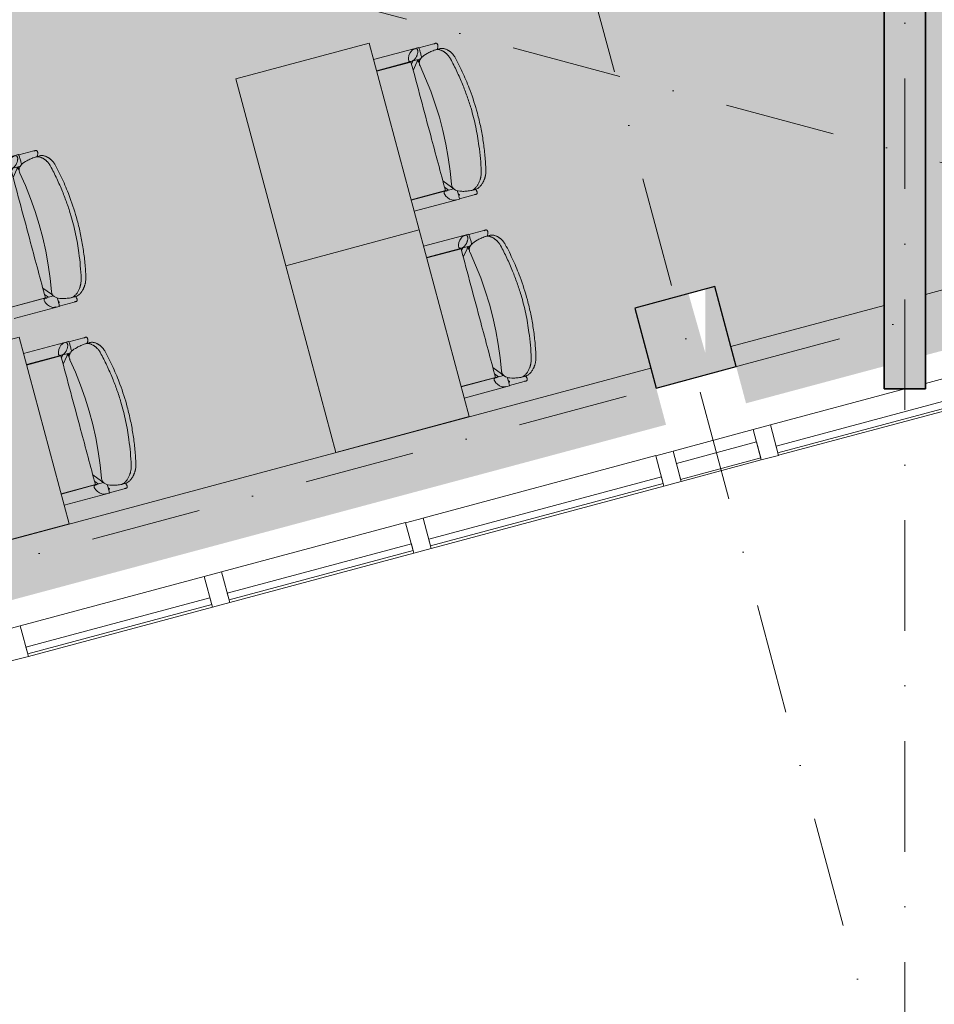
# Model space of a CAD drawing. Header units: millimetres. Extents: x -2530 to 151695, y -8763 to 71774.
# Tile 258 of 295: x 132795 to 136107, y 15016 to 18582. Entities that reach past the tile are written whole.
import ezdxf

# ---------------------------------------------------------------- set-up
doc = ezdxf.new("R2010")
doc.units = ezdxf.units.MM
doc.linetypes.add('RR_Level', pattern=[800, 400, -200, 0, -200])
for name, color, linetype, lineweight in [('A-AREA-____-PATT', 32, 'Continuous', 9), ('A-GLAZ-CURT-MCUT', 52, 'Continuous', 13), ('A-GLAZ-CURT-OTLN', 52, 'Continuous', 13), ('A-GLAZ-CWMG-MCUT', 51, 'Continuous', 13), ('A-GLAZ-CWMG-OTLN', 51, 'Continuous', 13), ('A-WALL-____-MCUT', 113, 'Continuous', 35), ('A-WALL-____-OTLN', 113, 'Continuous', 18), ('A-WALL-____-PATT', 111, 'Continuous', 35), ('I-FURN-____-OTLN', 30, 'Continuous', 13), ('S-COLS-____-MCUT', 52, 'Continuous', 25), ('S-COLS-____-OTLN', 52, 'Continuous', 18), ('S-GRID-____-OTLN', 1, 'Continuous', 9)]:
    doc.layers.add(name, color=color, linetype=linetype, lineweight=lineweight)

# ---------------------------------------------------------------- blocks, each defined once
blk = doc.blocks.new('System Panel - HR__-692533-plot_V2 Copy 1')
at = {"layer": 'A-GLAZ-CURT-MCUT', "color": 250, "lineweight": 9}
for p, q in [((436.25, 47.5), (-436.25, 47.5)), ((-436.25, 47.5), (-436.25, 22.5)), ((436.25, 22.5), (436.25, 47.5)), ((-436.25, 22.5), (436.25, 22.5))]:
    blk.add_line(p, q, dxfattribs=at)
blk = doc.blocks.new('System Panel - HR__-692532-plot_V2 Copy 1')
at = {"layer": 'A-GLAZ-CURT-MCUT', "color": 250, "lineweight": 9}
for p, q in [((345, 47.5), (-345, 47.5)), ((-345, 47.5), (-345, 22.5)), ((345, 22.5), (345, 47.5)), ((-345, 22.5), (345, 22.5))]:
    blk.add_line(p, q, dxfattribs=at)
blk = doc.blocks.new('Rectangular Mullion - 65 x 114mm-683243-plot_V2 Copy 1')
at = {"layer": 'A-GLAZ-CWMG-OTLN', "color": 250, "lineweight": 9}
for p, q in [((136074.6, 17264.8), (136356.2, 17340.3)), ((135513.4, 17114.5), (136000, 17244.9)), ((135543, 17004.4), (136385.7, 17230.2))]:
    blk.add_line(p, q, dxfattribs=at)
blk = doc.blocks.new('Rectangular Mullion - 65 x 114mm-V180-plot_V2 Copy 1')
at = {"layer": 'A-GLAZ-CWMG-OTLN', "color": 250, "lineweight": 9}
for p, q in [((140041.2, 18327.7), (140707.7, 18506.3)), ((140070.7, 18217.6), (140737.2, 18396.2))]:
    blk.add_line(p, q, dxfattribs=at)
blk = doc.blocks.new('Rectangular Mullion - 65 x 114mm-683247-plot_V2 Copy 1')
at = {"layer": 'A-GLAZ-CWMG-MCUT', "color": 250, "lineweight": 9}
for p, q in [((-32.5, 57), (32.5, 57)), ((-32.5, -57), (-32.5, 57)), ((32.5, 57), (32.5, -57)), ((32.5, -57), (-32.5, -57))]:
    blk.add_line(p, q, dxfattribs=at)
blk = doc.blocks.new('System Panel - 027_Solid-683259-plot_V2 Copy 1')
at = {"layer": 'A-GLAZ-CURT-MCUT', "color": 250, "lineweight": 9}
for p, q in [((150, 49.5), (-150, 49.5)), ((-150, 49.5), (-150, -10.5)), ((150, -10.5), (150, 49.5)), ((-150, -10.5), (150, -10.5))]:
    blk.add_line(p, q, dxfattribs=at)
blk = doc.blocks.new('Rectangular Mullion - 65 x 114mm-683244-plot_V2 Copy 1')
at = {"layer": 'A-GLAZ-CWMG-OTLN', "color": 250, "lineweight": 9}
for p, q in [((138783.1, 17990.6), (139072.9, 18068.2)), ((138812.6, 17880.5), (139102.4, 17958.1))]:
    blk.add_line(p, q, dxfattribs=at)
blk = doc.blocks.new('Rectangular Mullion - 65 x 114mm-V181-plot_V2 Copy 1')
at = {"layer": 'A-GLAZ-CWMG-OTLN', "color": 250, "lineweight": 9}
for p, q in [((128269, 15173.3), (129111.8, 15399.2)), ((128298.5, 15063.2), (129141.3, 15289))]:
    blk.add_line(p, q, dxfattribs=at)
blk = doc.blocks.new('027_Gilde - ATC_FacadeModel_rvt-1-plot_V2 Copy 1')
at = {"layer": 'A-WALL-____-OTLN', "color": 90}
for p, q in [((136075, 17586.9), (143210.2, 19498.8)), ((135370.2, 17398.1), (135925, 17546.7)), ((128125.7, 15456.9), (135080.4, 17320.4))]:
    blk.add_line(p, q, dxfattribs=at)
at = {"layer": 'A-GLAZ-CURT-OTLN', "color": 90, "lineweight": 18, "rotation": 195.0000000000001}
for name, p in [('System Panel - HR__-692533-plot_V2 Copy 1', (135949.6, 17172.3)), ('System Panel - 027_Solid-683259-plot_V2 Copy 1', (135320.5, 17003.8)), ('System Panel - HR__-692533-plot_V2 Copy 1', (134691.5, 16835.2)), ('System Panel - HR__-692532-plot_V2 Copy 1', (133874.1, 16616.2)), ('System Panel - HR__-692532-plot_V2 Copy 1', (133144.8, 16420.8))]:
    blk.add_blockref(name, p, dxfattribs=at)
at = {"layer": 'A-GLAZ-CWMG-OTLN', "color": 90, "lineweight": 18}
for name, p in [('Rectangular Mullion - 65 x 114mm-683243-plot_V2 Copy 1', (0, 0)), ('Rectangular Mullion - 65 x 114mm-683244-plot_V2 Copy 1', (-3622.2, -970.6)), ('Rectangular Mullion - 65 x 114mm-V181-plot_V2 Copy 1', (5986.3, 1604)), ('Rectangular Mullion - 65 x 114mm-V180-plot_V2 Copy 1', (-6515.2, -1745.7)), ('Rectangular Mullion - 65 x 114mm-V180-plot_V2 Copy 1', (-7244.4, -1941.1))]:
    blk.add_blockref(name, p, dxfattribs=at)
at = {"layer": 'A-GLAZ-CWMG-OTLN', "color": 90, "lineweight": 18, "extrusion": (0, 0, -1), "rotation": 344.9999999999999}
for p in [(-135496.8, 17051), (-135144.2, 16956.5), (-134238.7, 16713.9), (-133509.4, 16518.5), (-132780.1, 16323.1)]:
    blk.add_blockref('Rectangular Mullion - 65 x 114mm-683247-plot_V2 Copy 1', p, dxfattribs=at)
blk = doc.blocks.new('NLRS_28_SC_LIB_kolom recht_generiek_ISR - kolom beton_ONTWERP-6193514-plot_V2 Copy 1')
at = {"layer": 'S-COLS-____-OTLN', "lineweight": 13}
blk.add_hatch(color=256, dxfattribs=at).paths.add_polyline_path([(150, 150), (-150, 150), (-150, -150), (-115, -150), (-54.8, 75), (-51.4, -150), (150, -150), (150, 120.7)])
at = {"layer": 'S-COLS-____-MCUT'}
for p, q in [((150, 150), (-150, 150)), ((-150, 150), (-150, -150)), ((150, -150), (150, 150)), ((-150, -150), (150, -150))]:
    blk.add_line(p, q, dxfattribs=at)
blk = doc.blocks.new('NLRS_82_FU_UN_schooltafel_GEN - 700 x 500 x 700 _lxbxh_-6146058-plot_V2 Copy 1')
at = {"layer": 'I-FURN-____-OTLN', "color": 9}
for p, q in [((144.7, 500), (-555.3, 500)), ((-555.3, 500), (-555.3, 0)), ((144.7, 0), (144.7, 500)), ((-555.3, 0), (144.7, 0))]:
    blk.add_line(p, q, dxfattribs=at)
blk = doc.blocks.new('NLRS_82_FU_UN_schoolbank_GEN - schoolbank-V106-plot_V2 Copy 1')
at = {"layer": 'I-FURN-____-OTLN', "lineweight": 9}
for p, q in [((-280.2, -300), (-280.2, -469.3)), ((-238.1, -458.9), (-238.1, -300)), ((-237.1, -300.1), (-237.1, -428.6)), ((245, -428.6), (245, -300.1)), ((246.9, -300), (246.9, -464.5)), ((288.9, -469.3), (288.9, -300)), ((-238.1, -440), (-224.4, -428.6)), ((246.8, -436.3), (237.6, -428.6)), ((-278.8, -469.7), (-278.8, -525.4)), ((-265.1, -473.4), (-260, -470.4)), ((287.5, -469.7), (287.5, -525.4)), ((-278.8, -525.4), (-278.8, -531.8)), ((-261, -519.5), (-261, -535.3)), ((264.9, -543.2), (264.9, -527.2)), ((287.5, -525.4), (287.5, -531.8)), ((3.9, -612.8), (3.6, -612.8))]:
    blk.add_line(p, q, dxfattribs=at)
at = {"layer": 'I-FURN-____-OTLN', "lineweight": 9, "flags": 128}
for points in [[(-239.7, -424.2), (-240.8, -423.2), (-242.1, -422.5), (-243.7, -422.1), (-245.7, -421.9), (-250.4, -422.6), (-256.3, -424.9), (-263.3, -429), (-270.2, -435), (-275.7, -441.9), (-277.4, -445.1), (-278.4, -447.9), (-278.8, -450.1), (-278.8, -450.9)], [(-238.4, -428.2), (-238.5, -427.5), (-238.6, -426.5), (-239.1, -425.2), (-239.7, -424.2)], [(248.4, -424.2), (247.7, -425.5), (247.3, -426.9), (247.2, -428.2)], [(287.5, -450.9), (287.5, -450.5), (287.3, -448.5), (285.6, -444.1), (282.2, -438.7), (276.7, -432.8), (269.4, -427.3), (261.5, -423.3), (258.1, -422.4), (255.1, -422), (252.8, -422), (251.4, -422.3), (250.4, -422.7), (249.3, -423.4), (248.4, -424.2)], [(-278.8, -456.6), (-278.8, -451.9), (-278.8, -457.3)], [(-238.4, -434.2), (-238.4, -429.3), (-238.4, -434.7)], [(-235.9, -456.4), (-230.5, -453.3), (-200.3, -428.6)], [(223.4, -456.6), (174.1, -464.4), (124.7, -470.3), (75, -474.1), (25.2, -476), (-24.6, -475.8), (-74.4, -473.7), (-124, -469.6), (-173.5, -463.5), (-220.2, -455.9)], [(244.6, -452.7), (239.2, -449.5), (213.7, -428.6)], [(247.2, -434.2), (247.2, -429.3), (247.2, -432.5)], [(287.5, -456.6), (287.5, -451.9), (287.5, -457.3)], [(-248.7, -470.3), (-252, -470.3), (-255.5, -470.4), (-259.2, -470.4), (-262.8, -470.4), (-266.4, -470.3), (-269.7, -470.3), (-272.7, -470.2), (-275.3, -470), (-277.4, -469.9), (-278.9, -469.7), (-279.9, -469.5), (-280.2, -469.3)], [(-265.2, -473.4), (-265.7, -473.2), (-266.3, -472.5), (-267.1, -471.4)], [(288.9, -469.3), (288.6, -469.5), (287.7, -469.7), (286.1, -469.9), (284, -470), (281.4, -470.2), (278.4, -470.3), (275.1, -470.3), (271.6, -470.4), (267.9, -470.4), (264.3, -470.4), (260.7, -470.3), (257.4, -470.3), (254.4, -470.2), (251.8, -470)]]:
    blk.add_lwpolyline(points, dxfattribs=at)
at = {"layer": 'I-FURN-____-OTLN', "lineweight": 9}
for centre, major_axis, start_param, end_param in [((-420.9, -337.4), (-403.1, 174.4), 2.081352, 2.093928), ((429.7, -333.6), (403.1, 174.4), 4.163562, 4.201738), ((247.8, -434.6), (175.8, 76.1), 4.616947, 4.667738)]:
    blk.add_ellipse(centre, major_axis=major_axis, ratio=0.093713, start_param=start_param, end_param=end_param, dxfattribs=at)
for points, knots in [([(-220.8, -455.8), (-222.4, -455.5), (-231.6, -454.7), (-244.4, -460.5), (-253.8, -479.5), (-258.5, -499.2), (-260.2, -511), (-260.9, -517.3)], [-0.7777778, -0.7777778, -0.7777778, -0.7777778, -0.7222222, -0.4444444, -0.2222222, -0.1111111, 0, 0, 0, 0]), ([(-237.1, -428.6), (-202.9, -428.6), (-134.3, -428.6), (-19.2, -428.6), (107.8, -428.6), (199.4, -428.6), (245, -428.6)], [-1, -1, -1, -1, -0.785714, -0.571429, -0.285714, 0, 0, 0, 0]), ([(264.8, -525.6), (264.3, -519.3), (262.9, -507.6), (259.1, -487.4), (252, -468.5), (239.6, -456.5), (228.8, -455.6), (222.8, -456.7)], [-1, -1, -1, -1, -0.9, -0.8, -0.6, -0.4, -0.2, -0.2, -0.2, -0.2]), ([(-260.9, -517.3), (-261.2, -519.6), (-260.9, -524.3), (-258.6, -530.7), (-255.9, -535.9), (-253.3, -539.8), (-250.3, -543.7), (-246.8, -547.6), (-242.8, -551.4), (-238.5, -555.1), (-234.4, -558.1), (-231, -560.4), (-228.3, -562), (-225.5, -563.5), (-221.6, -565.5), (-214.5, -568.7), (-207.9, -570.8), (-203.3, -571.8)], [-1, -1, -1, -1, -0.875, -0.75, -0.6875, -0.625, -0.5625, -0.5, -0.4375, -0.375, -0.3125, -0.28125, -0.25, -0.21875, -0.1875, -0.125, 0, 0, 0, 0]), ([(-203.3, -589.4), (-207.9, -588.2), (-214.6, -586.2), (-221.7, -582.9), (-225.6, -580.8), (-228.4, -579.2), (-231.1, -577.5), (-233.7, -575.7), (-236.1, -573.9), (-238.5, -572.1), (-240.7, -570.2), (-243.6, -567.6), (-246.8, -564.3), (-250.3, -560.3), (-253.3, -556.3), (-255.9, -552.2), (-258.7, -546.8), (-260.9, -540.3), (-261.2, -535.4), (-260.9, -533.1)], [-1, -1, -1, -1, -0.875, -0.8125, -0.78125, -0.75, -0.71875, -0.6875, -0.65625, -0.625, -0.59375, -0.5625, -0.5, -0.4375, -0.375, -0.3125, -0.25, -0.125, 0, 0, 0, 0]), ([(218.9, -569.9), (223.1, -568.9), (229.1, -567), (235.4, -563.9), (238.8, -561.9), (241.2, -560.5), (243.6, -558.9), (245.8, -557.3), (247.9, -555.6), (249.8, -553.9), (251.7, -552.2), (254, -549.8), (256.7, -546.8), (259.3, -543.2), (262.2, -538.3), (264.6, -532.3), (265, -527.8), (264.8, -525.6)], [-1, -1, -1, -1, -0.857143, -0.785714, -0.75, -0.714286, -0.678571, -0.642857, -0.607143, -0.571429, -0.535714, -0.5, -0.428571, -0.357143, -0.285714, -0.142857, 0, 0, 0, 0]), ([(264.2, -532.1), (265.2, -532.8), (267.4, -534.1), (270.7, -535.8), (274.1, -537.1), (277.3, -537.9), (280.3, -538.2), (282.8, -537.9), (284.8, -537.2), (285.8, -536.3), (286.3, -535.8)], [-0.4353862, -0.4353862, -0.4353862, -0.4353862, -0.3888889, -0.3333333, -0.2777778, -0.2222222, -0.1666667, -0.1111111, -0.0555556, 0, 0, 0, 0]), ([(264.8, -541.6), (265, -543.8), (264.7, -547.3), (263.2, -552.2), (261.5, -556), (259.4, -559.8), (256.7, -563.5), (254.1, -566.6), (251.8, -569.1), (249.9, -570.8), (247.9, -572.6), (245.9, -574.3), (243.6, -576), (241.3, -577.6), (238.9, -579.2), (236.3, -580.7), (233.7, -582.1), (230, -583.8), (225.1, -585.7), (221, -586.9), (218.9, -587.4)], [-1, -1, -1, -1, -0.857143, -0.785714, -0.714286, -0.642857, -0.571429, -0.5, -0.464286, -0.428571, -0.392857, -0.357143, -0.321429, -0.285714, -0.25, -0.214286, -0.178571, -0.142857, -0.071429, 0, 0, 0, 0]), ([(-111.4, -587.9), (-99.9, -589.4), (-77, -591.9), (-42.4, -594.4), (-7.8, -595.6), (30.7, -595.4), (73, -593), (103.6, -589.8), (118.9, -587.9)], [-1, -1, -1, -1, -0.85, -0.7, -0.55, -0.4, -0.2, 0, 0, 0, 0]), ([(218.9, -587.4), (197.9, -592.4), (155.4, -600.9), (83.6, -610.3), (32.9, -612.8), (3.9, -612.8)], [-1, -1, -1, -1, -0.7, -0.4, 0, 0, 0, 0])]:
    blk.add_open_spline(points, degree=3, knots=knots, dxfattribs=at)
for points in [[(-238.4, -434.1), (-238.4, -433.3), (-238.7, -431.9), (-239.3, -430.7), (-239.7, -430.2)], [(247.2, -434.1), (247.2, -434.8), (247.3, -436.5), (248.2, -439.3), (249.7, -442.2), (251.7, -445.3), (254.2, -448.3), (257.1, -451.3), (260.3, -454.1), (263.7, -456.6), (267.2, -458.8), (270.7, -460.6), (274.1, -461.9), (277.3, -462.7), (280.3, -463), (282.8, -462.7), (284.8, -461.9), (285.8, -461.1), (286.3, -460.6)], [(-277.6, -526.7), (-278, -527.6), (-278.6, -529.5), (-278.9, -532), (-278.6, -534.1), (-277.9, -535.3), (-277.5, -535.8)], [(-277.5, -535.8), (-277.9, -535.3), (-278.6, -534.1), (-278.9, -532), (-278.7, -530.3), (-278.5, -529.4)], [(-260.9, -533.1), (-260.8, -532), (-260.7, -530.9), (-260.6, -529.8)], [(286.3, -535.8), (286.7, -535.3), (287.3, -534.1), (287.6, -532), (287.3, -529.5), (286.8, -527.6), (286.4, -526.7)], [(287.2, -529.4), (287.4, -530.3), (287.6, -532), (287.3, -534.1), (286.7, -535.3), (286.3, -535.8)], [(-277.5, -535.8), (-277.1, -536.3), (-276.1, -537.2), (-274, -537.9), (-271.5, -538.2), (-268.6, -537.9), (-265.4, -537.1), (-263.1, -536.2), (-262, -535.7)], [(-271.5, -538.1), (-272.4, -538.1), (-274, -537.9), (-276.1, -537.2), (-277.1, -536.3), (-277.5, -535.8)], [(118.9, -587.9), (135.8, -585.8), (169.3, -580.7), (202.4, -573.8), (218.9, -569.9)], [(264.3, -536), (264.5, -537.8), (264.7, -539.7), (264.8, -541.6)], [(286.3, -535.8), (285.8, -536.3), (284.8, -537.2), (282.8, -537.9), (281.1, -538.1), (280.2, -538.1)], [(-203.3, -571.8), (-188.2, -575.3), (-157.7, -581.3), (-126.9, -586), (-111.4, -587.9)], [(3.6, -612.8), (-13.8, -612.8), (-48.6, -611.8), (-100.7, -607.3), (-152.4, -600), (-186.4, -593.2), (-203.3, -589.4)]]:
    blk.add_open_spline(points, degree=3, dxfattribs=at)
blk = doc.blocks.new('NLRS_82_FU_UN_schoolbank_GEN - schoolbank-6146059-plot_V2 Copy 1')
at = {"layer": 'I-FURN-____-OTLN', "lineweight": 9}
for p, q in [((-280.2, -300), (-280.2, -469.3)), ((-238.1, -458.9), (-238.1, -300)), ((-237.1, -300.1), (-237.1, -428.6)), ((245, -428.6), (245, -300.1)), ((246.9, -300), (246.9, -464.5)), ((288.9, -469.3), (288.9, -300)), ((-238.1, -440), (-224.4, -428.6)), ((246.8, -436.3), (237.6, -428.6)), ((-278.8, -469.7), (-278.8, -525.4)), ((-265.1, -473.4), (-260, -470.4)), ((287.5, -469.7), (287.5, -525.4)), ((-278.8, -525.4), (-278.8, -531.8)), ((-261, -519.5), (-261, -535.3)), ((264.9, -543.2), (264.9, -527.2)), ((287.5, -525.4), (287.5, -531.8)), ((3.9, -612.8), (3.6, -612.8))]:
    blk.add_line(p, q, dxfattribs=at)
at = {"layer": 'I-FURN-____-OTLN', "lineweight": 9, "flags": 128}
for points in [[(-239.7, -424.2), (-240.8, -423.2), (-242.1, -422.5), (-243.7, -422.1), (-245.7, -421.9), (-250.4, -422.6), (-256.3, -424.9), (-263.3, -429), (-270.2, -435), (-275.7, -441.9), (-277.4, -445.1), (-278.4, -447.9), (-278.8, -450.1), (-278.8, -450.9)], [(-238.4, -428.2), (-238.5, -427.5), (-238.6, -426.5), (-239.1, -425.2), (-239.7, -424.2)], [(248.4, -424.2), (247.7, -425.5), (247.3, -426.9), (247.2, -428.2)], [(287.5, -450.9), (287.5, -450.5), (287.3, -448.5), (285.6, -444.1), (282.2, -438.7), (276.7, -432.8), (269.4, -427.3), (261.5, -423.3), (258.1, -422.4), (255.1, -422), (252.8, -422), (251.4, -422.3), (250.4, -422.7), (249.3, -423.4), (248.4, -424.2)], [(-278.8, -456.6), (-278.8, -451.9), (-278.8, -457.3)], [(-238.4, -434.2), (-238.4, -429.3), (-238.4, -434.7)], [(-235.9, -456.4), (-230.5, -453.3), (-200.3, -428.6)], [(223.4, -456.6), (174.1, -464.4), (124.7, -470.3), (75, -474.1), (25.2, -476), (-24.6, -475.8), (-74.4, -473.7), (-124, -469.6), (-173.5, -463.5), (-220.2, -455.9)], [(244.6, -452.7), (239.2, -449.5), (213.7, -428.6)], [(247.2, -434.2), (247.2, -429.3), (247.2, -434.6)], [(287.5, -456.6), (287.5, -451.9), (287.5, -457.3)], [(-248.7, -470.3), (-252, -470.3), (-255.5, -470.4), (-259.2, -470.4), (-262.8, -470.4), (-266.4, -470.3), (-269.7, -470.3), (-272.7, -470.2), (-275.3, -470), (-277.4, -469.9), (-278.9, -469.7), (-279.9, -469.5), (-280.2, -469.3)], [(-265.2, -473.4), (-265.7, -473.2), (-266.3, -472.5), (-267.1, -471.4)], [(288.9, -469.3), (288.6, -469.5), (287.7, -469.7), (286.1, -469.9), (284, -470), (281.4, -470.2), (278.4, -470.3), (275.1, -470.3), (271.6, -470.4), (267.9, -470.4), (264.3, -470.4), (260.7, -470.3), (257.4, -470.3), (254.4, -470.2), (251.8, -470)]]:
    blk.add_lwpolyline(points, dxfattribs=at)
at = {"layer": 'I-FURN-____-OTLN', "lineweight": 9}
for centre, major_axis, start_param, end_param in [((-420.9, -337.4), (-403.1, 174.4), 2.081352, 2.093928), ((429.7, -333.6), (403.1, 174.4), 4.163562, 4.201738), ((247.8, -434.6), (175.8, 76.1), 4.616947, 4.667738)]:
    blk.add_ellipse(centre, major_axis=major_axis, ratio=0.093713, start_param=start_param, end_param=end_param, dxfattribs=at)
for points, knots in [([(-220.8, -455.8), (-222.4, -455.5), (-231.6, -454.7), (-244.4, -460.5), (-253.8, -479.5), (-258.5, -499.2), (-260.2, -511), (-260.9, -517.3)], [-0.7777778, -0.7777778, -0.7777778, -0.7777778, -0.7222222, -0.4444444, -0.2222222, -0.1111111, 0, 0, 0, 0]), ([(-237.1, -428.6), (-202.9, -428.6), (-134.3, -428.6), (-19.2, -428.6), (107.8, -428.6), (199.4, -428.6), (245, -428.6)], [-1, -1, -1, -1, -0.785714, -0.571429, -0.285714, 0, 0, 0, 0]), ([(264.8, -525.6), (264.3, -519.3), (262.9, -507.6), (259.1, -487.4), (252, -468.5), (239.6, -456.5), (228.8, -455.6), (222.8, -456.7)], [-1, -1, -1, -1, -0.9, -0.8, -0.6, -0.4, -0.2, -0.2, -0.2, -0.2]), ([(-260.9, -517.3), (-261.2, -519.6), (-260.9, -524.3), (-258.6, -530.7), (-255.9, -535.9), (-253.3, -539.8), (-250.3, -543.7), (-246.8, -547.6), (-242.8, -551.4), (-238.5, -555.1), (-234.4, -558.1), (-231, -560.4), (-228.3, -562), (-225.5, -563.5), (-221.6, -565.5), (-214.5, -568.7), (-207.9, -570.8), (-203.3, -571.8)], [-1, -1, -1, -1, -0.875, -0.75, -0.6875, -0.625, -0.5625, -0.5, -0.4375, -0.375, -0.3125, -0.28125, -0.25, -0.21875, -0.1875, -0.125, 0, 0, 0, 0]), ([(-203.3, -589.4), (-207.9, -588.2), (-214.6, -586.2), (-221.7, -582.9), (-225.6, -580.8), (-228.4, -579.2), (-231.1, -577.5), (-233.7, -575.7), (-236.1, -573.9), (-238.5, -572.1), (-240.7, -570.2), (-243.6, -567.6), (-246.8, -564.3), (-250.3, -560.3), (-253.3, -556.3), (-255.9, -552.2), (-258.7, -546.8), (-260.9, -540.3), (-261.2, -535.4), (-260.9, -533.1)], [-1, -1, -1, -1, -0.875, -0.8125, -0.78125, -0.75, -0.71875, -0.6875, -0.65625, -0.625, -0.59375, -0.5625, -0.5, -0.4375, -0.375, -0.3125, -0.25, -0.125, 0, 0, 0, 0]), ([(218.9, -569.9), (223.1, -568.9), (229.1, -567), (235.4, -563.9), (238.8, -561.9), (241.2, -560.5), (243.6, -558.9), (245.8, -557.3), (247.9, -555.6), (249.8, -553.9), (251.7, -552.2), (254, -549.8), (256.7, -546.8), (259.3, -543.2), (262.2, -538.3), (264.6, -532.3), (265, -527.8), (264.8, -525.6)], [-1, -1, -1, -1, -0.857143, -0.785714, -0.75, -0.714286, -0.678571, -0.642857, -0.607143, -0.571429, -0.535714, -0.5, -0.428571, -0.357143, -0.285714, -0.142857, 0, 0, 0, 0]), ([(264.2, -532.1), (265.2, -532.8), (267.4, -534.1), (270.7, -535.8), (274.1, -537.1), (277.3, -537.9), (280.3, -538.2), (282.8, -537.9), (284.8, -537.2), (285.8, -536.3), (286.3, -535.8)], [-0.4353862, -0.4353862, -0.4353862, -0.4353862, -0.3888889, -0.3333333, -0.2777778, -0.2222222, -0.1666667, -0.1111111, -0.0555556, 0, 0, 0, 0]), ([(264.8, -541.6), (265, -543.8), (264.7, -547.3), (263.2, -552.2), (261.5, -556), (259.4, -559.8), (256.7, -563.5), (254.1, -566.6), (251.8, -569.1), (249.9, -570.8), (247.9, -572.6), (245.9, -574.3), (243.6, -576), (241.3, -577.6), (238.9, -579.2), (236.3, -580.7), (233.7, -582.1), (230, -583.8), (225.1, -585.7), (221, -586.9), (218.9, -587.4)], [-1, -1, -1, -1, -0.857143, -0.785714, -0.714286, -0.642857, -0.571429, -0.5, -0.464286, -0.428571, -0.392857, -0.357143, -0.321429, -0.285714, -0.25, -0.214286, -0.178571, -0.142857, -0.071429, 0, 0, 0, 0]), ([(-111.4, -587.9), (-99.9, -589.4), (-77, -591.9), (-42.4, -594.4), (-7.8, -595.6), (30.7, -595.4), (73, -593), (103.6, -589.8), (118.9, -587.9)], [-1, -1, -1, -1, -0.85, -0.7, -0.55, -0.4, -0.2, 0, 0, 0, 0]), ([(218.9, -587.4), (197.9, -592.4), (155.4, -600.9), (83.6, -610.3), (32.9, -612.8), (3.9, -612.8)], [-1, -1, -1, -1, -0.7, -0.4, 0, 0, 0, 0])]:
    blk.add_open_spline(points, degree=3, knots=knots, dxfattribs=at)
for points in [[(-238.4, -434.1), (-238.4, -433.3), (-238.7, -431.9), (-239.3, -430.7), (-239.7, -430.2)], [(247.2, -434.1), (247.2, -434.8), (247.3, -436.5), (248.2, -439.3), (249.7, -442.2), (251.7, -445.3), (254.2, -448.3), (257.1, -451.3), (260.3, -454.1), (263.7, -456.6), (267.2, -458.8), (270.7, -460.6), (274.1, -461.9), (277.3, -462.7), (280.3, -463), (282.8, -462.7), (284.8, -461.9), (285.8, -461.1), (286.3, -460.6)], [(-277.6, -526.7), (-278, -527.6), (-278.6, -529.5), (-278.9, -532), (-278.6, -534.1), (-277.9, -535.3), (-277.5, -535.8)], [(-277.5, -535.8), (-277.9, -535.3), (-278.6, -534.1), (-278.9, -532), (-278.7, -530.3), (-278.5, -529.4)], [(-260.9, -533.1), (-260.8, -532), (-260.7, -530.9), (-260.6, -529.8)], [(286.3, -535.8), (286.7, -535.3), (287.3, -534.1), (287.6, -532), (287.3, -529.5), (286.8, -527.6), (286.4, -526.7)], [(287.2, -529.4), (287.4, -530.3), (287.6, -532), (287.3, -534.1), (286.7, -535.3), (286.3, -535.8)], [(-277.5, -535.8), (-277.1, -536.3), (-276.1, -537.2), (-274, -537.9), (-271.5, -538.2), (-268.6, -537.9), (-265.4, -537.1), (-263.1, -536.2), (-262, -535.7)], [(-271.5, -538.1), (-272.4, -538.1), (-274, -537.9), (-276.1, -537.2), (-277.1, -536.3), (-277.5, -535.8)], [(118.9, -587.9), (135.8, -585.8), (169.3, -580.7), (202.4, -573.8), (218.9, -569.9)], [(264.3, -536), (264.5, -537.8), (264.7, -539.7), (264.8, -541.6)], [(286.3, -535.8), (285.8, -536.3), (284.8, -537.2), (282.8, -537.9), (281.1, -538.1), (280.2, -538.1)], [(-203.3, -571.8), (-188.2, -575.3), (-157.7, -581.3), (-126.9, -586), (-111.4, -587.9)], [(3.6, -612.8), (-13.8, -612.8), (-48.6, -611.8), (-100.7, -607.3), (-152.4, -600), (-186.4, -593.2), (-203.3, -589.4)]]:
    blk.add_open_spline(points, degree=3, dxfattribs=at)
blk = doc.blocks.new('NLRS_82_FU_UN_schoolbank_GEN - schoolbank-V110-plot_V2 Copy 1')
at = {"layer": 'I-FURN-____-OTLN', "lineweight": 9}
for p, q in [((-280.2, -300), (-280.2, -469.3)), ((-238.1, -458.9), (-238.1, -300)), ((-237.1, -300.1), (-237.1, -428.6)), ((245, -428.6), (245, -300.1)), ((246.9, -300), (246.9, -464.5)), ((288.9, -469.3), (288.9, -300)), ((-238.1, -440), (-224.4, -428.6)), ((246.8, -436.3), (237.6, -428.6)), ((-278.8, -469.7), (-278.8, -525.4)), ((-265.1, -473.4), (-260, -470.4)), ((287.5, -469.7), (287.5, -525.4)), ((-278.8, -525.4), (-278.8, -531.8)), ((-261, -519.5), (-261, -535.3)), ((264.9, -543.2), (264.9, -527.2)), ((287.5, -525.4), (287.5, -531.8)), ((3.9, -612.8), (3.6, -612.8))]:
    blk.add_line(p, q, dxfattribs=at)
at = {"layer": 'I-FURN-____-OTLN', "lineweight": 9, "flags": 128}
for points in [[(-239.7, -424.2), (-240.8, -423.2), (-242.1, -422.5), (-243.7, -422.1), (-245.7, -421.9), (-250.4, -422.6), (-256.3, -424.9), (-263.3, -429), (-270.2, -435), (-275.7, -441.9), (-277.4, -445.1), (-278.4, -447.9), (-278.8, -450.1), (-278.8, -450.9)], [(-238.4, -428.2), (-238.5, -427.5), (-238.6, -426.5), (-239.1, -425.2), (-239.7, -424.2)], [(248.4, -424.2), (247.7, -425.5), (247.3, -426.9), (247.2, -428.2)], [(287.5, -450.9), (287.5, -450.5), (287.3, -448.5), (285.6, -444.1), (282.2, -438.7), (276.7, -432.8), (269.4, -427.3), (261.5, -423.3), (258.1, -422.4), (255.1, -422), (252.8, -422), (251.4, -422.3), (250.4, -422.7), (249.3, -423.4), (248.4, -424.2)], [(-278.8, -456.6), (-278.8, -451.9), (-278.8, -457.3)], [(-238.4, -434.2), (-238.4, -429.3), (-238.4, -434.7)], [(-235.9, -456.4), (-230.5, -453.3), (-200.3, -428.6)], [(223.4, -456.6), (174.1, -464.4), (124.7, -470.3), (75, -474.1), (25.2, -476), (-24.6, -475.8), (-74.4, -473.7), (-124, -469.6), (-173.5, -463.5), (-220.2, -455.9)], [(244.6, -452.7), (239.2, -449.5), (213.7, -428.6)], [(247.2, -434.2), (247.2, -429.3), (247.2, -434.6)], [(287.5, -456.6), (287.5, -451.9), (287.5, -457.3)], [(-248.7, -470.3), (-252, -470.3), (-255.5, -470.4), (-259.2, -470.4), (-262.8, -470.4), (-266.4, -470.3), (-269.7, -470.3), (-272.7, -470.2), (-275.3, -470), (-277.4, -469.9), (-278.9, -469.7), (-279.9, -469.5), (-280.2, -469.3)], [(-265.2, -473.4), (-265.7, -473.2), (-266.3, -472.5), (-267.1, -471.4)], [(288.9, -469.3), (288.6, -469.5), (287.7, -469.7), (286.1, -469.9), (284, -470), (281.4, -470.2), (278.4, -470.3), (275.1, -470.3), (271.6, -470.4), (267.9, -470.4), (264.3, -470.4), (260.7, -470.3), (257.4, -470.3), (254.4, -470.2), (251.8, -470)]]:
    blk.add_lwpolyline(points, dxfattribs=at)
at = {"layer": 'I-FURN-____-OTLN', "lineweight": 9}
for centre, major_axis, start_param, end_param in [((-420.9, -337.4), (-403.1, 174.4), 2.081352, 2.093928), ((429.7, -333.6), (403.1, 174.4), 4.163562, 4.201738), ((247.8, -434.6), (175.8, 76.1), 4.616947, 4.664084)]:
    blk.add_ellipse(centre, major_axis=major_axis, ratio=0.093713, start_param=start_param, end_param=end_param, dxfattribs=at)
for points, knots in [([(-220.8, -455.8), (-222.4, -455.5), (-231.6, -454.7), (-244.4, -460.5), (-253.8, -479.5), (-258.5, -499.2), (-260.2, -511), (-260.9, -517.3)], [-0.7777778, -0.7777778, -0.7777778, -0.7777778, -0.7222222, -0.4444444, -0.2222222, -0.1111111, 0, 0, 0, 0]), ([(-237.1, -428.6), (-202.9, -428.6), (-134.3, -428.6), (-19.2, -428.6), (107.8, -428.6), (199.4, -428.6), (245, -428.6)], [-1, -1, -1, -1, -0.785714, -0.571429, -0.285714, 0, 0, 0, 0]), ([(264.8, -525.6), (264.3, -519.3), (262.9, -507.6), (259.1, -487.4), (252, -468.5), (239.6, -456.5), (228.8, -455.6), (222.8, -456.7)], [-1, -1, -1, -1, -0.9, -0.8, -0.6, -0.4, -0.2, -0.2, -0.2, -0.2]), ([(-260.9, -517.3), (-261.2, -519.6), (-260.9, -524.3), (-258.6, -530.7), (-255.9, -535.9), (-253.3, -539.8), (-250.3, -543.7), (-246.8, -547.6), (-242.8, -551.4), (-238.5, -555.1), (-234.4, -558.1), (-231, -560.4), (-228.3, -562), (-225.5, -563.5), (-221.6, -565.5), (-214.5, -568.7), (-207.9, -570.8), (-203.3, -571.8)], [-1, -1, -1, -1, -0.875, -0.75, -0.6875, -0.625, -0.5625, -0.5, -0.4375, -0.375, -0.3125, -0.28125, -0.25, -0.21875, -0.1875, -0.125, 0, 0, 0, 0]), ([(-203.3, -589.4), (-207.9, -588.2), (-214.6, -586.2), (-221.7, -582.9), (-225.6, -580.8), (-228.4, -579.2), (-231.1, -577.5), (-233.7, -575.7), (-236.1, -573.9), (-238.5, -572.1), (-240.7, -570.2), (-243.6, -567.6), (-246.8, -564.3), (-250.3, -560.3), (-253.3, -556.3), (-255.9, -552.2), (-258.7, -546.8), (-260.9, -540.3), (-261.2, -535.4), (-260.9, -533.1)], [-1, -1, -1, -1, -0.875, -0.8125, -0.78125, -0.75, -0.71875, -0.6875, -0.65625, -0.625, -0.59375, -0.5625, -0.5, -0.4375, -0.375, -0.3125, -0.25, -0.125, 0, 0, 0, 0]), ([(218.9, -569.9), (223.1, -568.9), (229.1, -567), (235.4, -563.9), (238.8, -561.9), (241.2, -560.5), (243.6, -558.9), (245.8, -557.3), (247.9, -555.6), (249.8, -553.9), (251.7, -552.2), (254, -549.8), (256.7, -546.8), (259.3, -543.2), (262.2, -538.3), (264.6, -532.3), (265, -527.8), (264.8, -525.6)], [-1, -1, -1, -1, -0.857143, -0.785714, -0.75, -0.714286, -0.678571, -0.642857, -0.607143, -0.571429, -0.535714, -0.5, -0.428571, -0.357143, -0.285714, -0.142857, 0, 0, 0, 0]), ([(264.2, -532.1), (265.2, -532.8), (267.4, -534.1), (270.7, -535.8), (274.1, -537.1), (277.3, -537.9), (280.3, -538.2), (282.8, -537.9), (284.8, -537.2), (285.8, -536.3), (286.3, -535.8)], [-0.4353862, -0.4353862, -0.4353862, -0.4353862, -0.3888889, -0.3333333, -0.2777778, -0.2222222, -0.1666667, -0.1111111, -0.0555556, 0, 0, 0, 0]), ([(264.8, -541.6), (265, -543.8), (264.7, -547.3), (263.2, -552.2), (261.5, -556), (259.4, -559.8), (256.7, -563.5), (254.1, -566.6), (251.8, -569.1), (249.9, -570.8), (247.9, -572.6), (245.9, -574.3), (243.6, -576), (241.3, -577.6), (238.9, -579.2), (236.3, -580.7), (233.7, -582.1), (230, -583.8), (225.1, -585.7), (221, -586.9), (218.9, -587.4)], [-1, -1, -1, -1, -0.857143, -0.785714, -0.714286, -0.642857, -0.571429, -0.5, -0.464286, -0.428571, -0.392857, -0.357143, -0.321429, -0.285714, -0.25, -0.214286, -0.178571, -0.142857, -0.071429, 0, 0, 0, 0]), ([(-111.4, -587.9), (-99.9, -589.4), (-77, -591.9), (-42.4, -594.4), (-7.8, -595.6), (30.7, -595.4), (73, -593), (103.6, -589.8), (118.9, -587.9)], [-1, -1, -1, -1, -0.85, -0.7, -0.55, -0.4, -0.2, 0, 0, 0, 0]), ([(218.9, -587.4), (197.9, -592.4), (155.4, -600.9), (83.6, -610.3), (32.9, -612.8), (3.9, -612.8)], [-1, -1, -1, -1, -0.7, -0.4, 0, 0, 0, 0])]:
    blk.add_open_spline(points, degree=3, knots=knots, dxfattribs=at)
for points in [[(-238.4, -434.1), (-238.4, -433.3), (-238.7, -431.9), (-239.3, -430.7), (-239.7, -430.2)], [(247.2, -434.1), (247.2, -434.8), (247.3, -436.5), (248.2, -439.3), (249.7, -442.2), (251.7, -445.3), (254.2, -448.3), (257.1, -451.3), (260.3, -454.1), (263.7, -456.6), (267.2, -458.8), (270.7, -460.6), (274.1, -461.9), (277.3, -462.7), (280.3, -463), (282.8, -462.7), (284.8, -461.9), (285.8, -461.1), (286.3, -460.6)], [(-277.6, -526.7), (-278, -527.6), (-278.6, -529.5), (-278.9, -532), (-278.6, -534.1), (-277.9, -535.3), (-277.5, -535.8)], [(-277.5, -535.8), (-277.9, -535.3), (-278.6, -534.1), (-278.9, -532), (-278.7, -530.3), (-278.5, -529.4)], [(-260.9, -533.1), (-260.8, -532), (-260.7, -530.9), (-260.6, -529.8)], [(286.3, -535.8), (286.7, -535.3), (287.3, -534.1), (287.6, -532), (287.3, -529.5), (286.8, -527.6), (286.4, -526.7)], [(287.2, -529.4), (287.4, -530.3), (287.6, -532), (287.3, -534.1), (286.7, -535.3), (286.3, -535.8)], [(-277.5, -535.8), (-277.1, -536.3), (-276.1, -537.2), (-274, -537.9), (-271.5, -538.2), (-268.6, -537.9), (-265.4, -537.1), (-263.1, -536.2), (-262, -535.7)], [(-271.5, -538.1), (-272.4, -538.1), (-274, -537.9), (-276.1, -537.2), (-277.1, -536.3), (-277.5, -535.8)], [(118.9, -587.9), (135.8, -585.8), (169.3, -580.7), (202.4, -573.8), (218.9, -569.9)], [(264.3, -536), (264.5, -537.8), (264.7, -539.7), (264.8, -541.6)], [(286.3, -535.8), (285.8, -536.3), (284.8, -537.2), (282.8, -537.9), (281.1, -538.1), (280.2, -538.1)], [(-203.3, -571.8), (-188.2, -575.3), (-157.7, -581.3), (-126.9, -586), (-111.4, -587.9)], [(3.6, -612.8), (-13.8, -612.8), (-48.6, -611.8), (-100.7, -607.3), (-152.4, -600), (-186.4, -593.2), (-203.3, -589.4)]]:
    blk.add_open_spline(points, degree=3, dxfattribs=at)
blk = doc.blocks.new('NLRS_82_FU_UN_schoolbank_GEN - schoolbank-V111-plot_V2 Copy 1')
at = {"layer": 'I-FURN-____-OTLN', "lineweight": 9}
for p, q in [((-280.2, -300), (-280.2, -469.3)), ((-238.1, -458.9), (-238.1, -300)), ((-237.1, -300.1), (-237.1, -428.6)), ((245, -428.6), (245, -300.1)), ((246.9, -300), (246.9, -464.5)), ((288.9, -469.3), (288.9, -300)), ((-238.1, -440), (-225.7, -429.7)), ((246.8, -436.3), (237.6, -428.6)), ((-278.8, -469.7), (-278.8, -525.4)), ((-265.1, -473.4), (-260, -470.4)), ((287.5, -469.7), (287.5, -525.4)), ((-278.8, -525.4), (-278.8, -531.8)), ((-261, -519.5), (-261, -535.3)), ((264.9, -543.2), (264.9, -527.2)), ((287.5, -525.4), (287.5, -531.8)), ((3.9, -612.8), (3.6, -612.8))]:
    blk.add_line(p, q, dxfattribs=at)
at = {"layer": 'I-FURN-____-OTLN', "lineweight": 9, "flags": 128}
for points in [[(-239.7, -424.2), (-240.8, -423.2), (-242.1, -422.5), (-243.7, -422.1), (-245.7, -421.9), (-250.4, -422.6), (-256.3, -424.9), (-263.3, -429), (-270.2, -435), (-275.7, -441.9), (-277.4, -445.1), (-278.4, -447.9), (-278.8, -450.1), (-278.8, -450.9)], [(-238.4, -428.2), (-238.5, -427.5), (-238.6, -426.5), (-239.1, -425.2), (-239.7, -424.2)], [(248.4, -424.2), (247.7, -425.5), (247.3, -426.9), (247.2, -428.2)], [(287.5, -450.9), (287.5, -450.5), (287.3, -448.5), (285.6, -444.1), (282.2, -438.7), (276.7, -432.8), (269.4, -427.3), (261.5, -423.3), (258.1, -422.4), (255.1, -422), (252.8, -422), (251.4, -422.3), (250.4, -422.7), (249.3, -423.4), (248.4, -424.2)], [(-278.8, -456.6), (-278.8, -451.9), (-278.8, -457.3)], [(-238.4, -434.2), (-238.4, -429.3), (-238.4, -434.7)], [(-235.9, -456.4), (-230.5, -453.3), (-200.3, -428.6)], [(223.4, -456.6), (174.1, -464.4), (124.7, -470.3), (75, -474.1), (25.2, -476), (-24.6, -475.8), (-74.4, -473.7), (-124, -469.6), (-173.5, -463.5), (-220.2, -455.9)], [(244.6, -452.7), (239.2, -449.5), (213.7, -428.6)], [(247.2, -434.2), (247.2, -429.3), (247.2, -434.6)], [(287.5, -456.6), (287.5, -451.9), (287.5, -457.3)], [(-248.7, -470.3), (-252, -470.3), (-255.5, -470.4), (-259.2, -470.4), (-262.8, -470.4), (-266.4, -470.3), (-269.7, -470.3), (-272.7, -470.2), (-275.3, -470), (-277.4, -469.9), (-278.9, -469.7), (-279.9, -469.5), (-280.2, -469.3)], [(-265.2, -473.4), (-265.7, -473.2), (-266.3, -472.5), (-267.1, -471.4)], [(288.9, -469.3), (288.6, -469.5), (287.7, -469.7), (286.1, -469.9), (284, -470), (281.4, -470.2), (278.4, -470.3), (275.1, -470.3), (271.6, -470.4), (267.9, -470.4), (264.3, -470.4), (260.7, -470.3), (257.4, -470.3), (254.4, -470.2), (251.8, -470)]]:
    blk.add_lwpolyline(points, dxfattribs=at)
at = {"layer": 'I-FURN-____-OTLN', "lineweight": 9}
for centre, major_axis, start_param, end_param in [((-420.9, -337.4), (-403.1, 174.4), 2.081352, 2.093928), ((429.7, -333.6), (403.1, 174.4), 4.163562, 4.201738), ((247.8, -434.6), (175.8, 76.1), 4.616947, 4.667738)]:
    blk.add_ellipse(centre, major_axis=major_axis, ratio=0.093713, start_param=start_param, end_param=end_param, dxfattribs=at)
for points, knots in [([(-220.8, -455.8), (-222.4, -455.5), (-231.6, -454.7), (-244.4, -460.5), (-253.8, -479.5), (-258.5, -499.2), (-260.2, -511), (-260.9, -517.3)], [-0.7777778, -0.7777778, -0.7777778, -0.7777778, -0.7222222, -0.4444444, -0.2222222, -0.1111111, 0, 0, 0, 0]), ([(-237.1, -428.6), (-202.9, -428.6), (-134.3, -428.6), (-19.2, -428.6), (107.8, -428.6), (199.4, -428.6), (245, -428.6)], [-1, -1, -1, -1, -0.785714, -0.571429, -0.285714, 0, 0, 0, 0]), ([(264.8, -525.6), (264.3, -519.3), (262.9, -507.6), (259.1, -487.4), (252, -468.5), (239.6, -456.5), (228.8, -455.6), (222.8, -456.7)], [-1, -1, -1, -1, -0.9, -0.8, -0.6, -0.4, -0.2, -0.2, -0.2, -0.2]), ([(-260.9, -517.3), (-261.2, -519.6), (-260.9, -524.3), (-258.6, -530.7), (-255.9, -535.9), (-253.3, -539.8), (-250.3, -543.7), (-246.8, -547.6), (-242.8, -551.4), (-238.5, -555.1), (-234.4, -558.1), (-231, -560.4), (-228.3, -562), (-225.5, -563.5), (-221.6, -565.5), (-214.5, -568.7), (-207.9, -570.8), (-203.3, -571.8)], [-1, -1, -1, -1, -0.875, -0.75, -0.6875, -0.625, -0.5625, -0.5, -0.4375, -0.375, -0.3125, -0.28125, -0.25, -0.21875, -0.1875, -0.125, 0, 0, 0, 0]), ([(-203.3, -589.4), (-207.9, -588.2), (-214.6, -586.2), (-221.7, -582.9), (-225.6, -580.8), (-228.4, -579.2), (-231.1, -577.5), (-233.7, -575.7), (-236.1, -573.9), (-238.5, -572.1), (-240.7, -570.2), (-243.6, -567.6), (-246.8, -564.3), (-250.3, -560.3), (-253.3, -556.3), (-255.9, -552.2), (-258.7, -546.8), (-260.9, -540.3), (-261.2, -535.4), (-260.9, -533.1)], [-1, -1, -1, -1, -0.875, -0.8125, -0.78125, -0.75, -0.71875, -0.6875, -0.65625, -0.625, -0.59375, -0.5625, -0.5, -0.4375, -0.375, -0.3125, -0.25, -0.125, 0, 0, 0, 0]), ([(218.9, -569.9), (223.1, -568.9), (229.1, -567), (235.4, -563.9), (238.8, -561.9), (241.2, -560.5), (243.6, -558.9), (245.8, -557.3), (247.9, -555.6), (249.8, -553.9), (251.7, -552.2), (254, -549.8), (256.7, -546.8), (259.3, -543.2), (262.2, -538.3), (264.6, -532.3), (265, -527.8), (264.8, -525.6)], [-1, -1, -1, -1, -0.857143, -0.785714, -0.75, -0.714286, -0.678571, -0.642857, -0.607143, -0.571429, -0.535714, -0.5, -0.428571, -0.357143, -0.285714, -0.142857, 0, 0, 0, 0]), ([(264.2, -532.1), (265.2, -532.8), (267.4, -534.1), (270.7, -535.8), (274.1, -537.1), (277.3, -537.9), (280.3, -538.2), (282.8, -537.9), (284.8, -537.2), (285.8, -536.3), (286.3, -535.8)], [-0.4353862, -0.4353862, -0.4353862, -0.4353862, -0.3888889, -0.3333333, -0.2777778, -0.2222222, -0.1666667, -0.1111111, -0.0555556, 0, 0, 0, 0]), ([(264.8, -541.6), (265, -543.8), (264.7, -547.3), (263.2, -552.2), (261.5, -556), (259.4, -559.8), (256.7, -563.5), (254.1, -566.6), (251.8, -569.1), (249.9, -570.8), (247.9, -572.6), (245.9, -574.3), (243.6, -576), (241.3, -577.6), (238.9, -579.2), (236.3, -580.7), (233.7, -582.1), (230, -583.8), (225.1, -585.7), (221, -586.9), (218.9, -587.4)], [-1, -1, -1, -1, -0.857143, -0.785714, -0.714286, -0.642857, -0.571429, -0.5, -0.464286, -0.428571, -0.392857, -0.357143, -0.321429, -0.285714, -0.25, -0.214286, -0.178571, -0.142857, -0.071429, 0, 0, 0, 0]), ([(-111.4, -587.9), (-99.9, -589.4), (-77, -591.9), (-42.4, -594.4), (-7.8, -595.6), (30.7, -595.4), (73, -593), (103.6, -589.8), (118.9, -587.9)], [-1, -1, -1, -1, -0.85, -0.7, -0.55, -0.4, -0.2, 0, 0, 0, 0]), ([(218.9, -587.4), (197.9, -592.4), (155.4, -600.9), (83.6, -610.3), (32.9, -612.8), (3.9, -612.8)], [-1, -1, -1, -1, -0.7, -0.4, 0, 0, 0, 0])]:
    blk.add_open_spline(points, degree=3, knots=knots, dxfattribs=at)
for points in [[(-238.4, -434.1), (-238.4, -433.3), (-238.7, -431.9), (-239.3, -430.7), (-239.7, -430.2)], [(247.2, -434.1), (247.2, -434.8), (247.3, -436.5), (248.2, -439.3), (249.7, -442.2), (251.7, -445.3), (254.2, -448.3), (257.1, -451.3), (260.3, -454.1), (263.7, -456.6), (267.2, -458.8), (270.7, -460.6), (274.1, -461.9), (277.3, -462.7), (280.3, -463), (282.8, -462.7), (284.8, -461.9), (285.8, -461.1), (286.3, -460.6)], [(-277.6, -526.7), (-278, -527.6), (-278.6, -529.5), (-278.9, -532), (-278.6, -534.1), (-277.9, -535.3), (-277.5, -535.8)], [(-277.5, -535.8), (-277.9, -535.3), (-278.6, -534.1), (-278.9, -532), (-278.7, -530.3), (-278.5, -529.4)], [(-260.9, -533.1), (-260.8, -532), (-260.7, -530.9), (-260.6, -529.8)], [(286.3, -535.8), (286.7, -535.3), (287.3, -534.1), (287.6, -532), (287.3, -529.5), (286.8, -527.6), (286.4, -526.7)], [(287.2, -529.4), (287.4, -530.3), (287.6, -532), (287.3, -534.1), (286.7, -535.3), (286.3, -535.8)], [(-277.5, -535.8), (-277.1, -536.3), (-276.1, -537.2), (-274, -537.9), (-271.5, -538.2), (-268.6, -537.9), (-265.4, -537.1), (-263.1, -536.2), (-262, -535.7)], [(-271.5, -538.1), (-272.4, -538.1), (-274, -537.9), (-276.1, -537.2), (-277.1, -536.3), (-277.5, -535.8)], [(118.9, -587.9), (135.8, -585.8), (169.3, -580.7), (202.4, -573.8), (218.9, -569.9)], [(264.3, -536), (264.5, -537.8), (264.7, -539.7), (264.8, -541.6)], [(286.3, -535.8), (285.8, -536.3), (284.8, -537.2), (282.8, -537.9), (281.1, -538.1), (280.2, -538.1)], [(-203.3, -571.8), (-188.2, -575.3), (-157.7, -581.3), (-126.9, -586), (-111.4, -587.9)], [(3.6, -612.8), (-13.8, -612.8), (-48.6, -611.8), (-100.7, -607.3), (-152.4, -600), (-186.4, -593.2), (-203.3, -589.4)]]:
    blk.add_open_spline(points, degree=3, dxfattribs=at)

msp = doc.modelspace()

# ---------------------------------------------------------------- hatches: boundary and pattern name
at = {"layer": 'A-AREA-____-PATT', "transparency": 33554509}
msp.add_hatch(color=10, dxfattribs=at).paths.add_polyline_path([(136075, 17366.9241), (143259.4704, 19291.9965), (143204.0585, 19498.7966), (143200, 19498.7966), (143200, 19798.7966), (143462.5, 19798.7966), (143462.5, 23350), (143200, 23350), (143200, 23650), (143462.5, 23650), (143462.5, 25557.6603), (143637.5, 25557.6603), (143637.5, 27057.6603), (143462.5, 27057.6603), (143462.5, 27100), (143200, 27100), (143200, 27400), (143462.5, 27400), (143462.5, 28075), (136075, 28075), (136075, 27992.6064), (136060, 27992.6064), (136060, 27942.6064), (136012.5, 27942.6064), (136012.5, 27378.7527), (136060, 27378.7527), (136060, 27328.7527), (136012.5, 27328.7527), (136012.5, 26512.7527), (136060, 26512.7527), (136060, 26462.7527), (136000, 26462.7527), (136000, 25428.7527), (136060, 25428.7527), (136060, 25328.7527), (136075, 25328.7527), (136075, 17369.2443)])
h = msp.add_hatch(color=10, dxfattribs=at)
h.paths.add_polyline_path([(128108.2785, 15232.2484), (135135.389, 17115.1562), (135022.155, 17537.7515), (135311.9327, 17615.3972), (135425.1668, 17192.8019), (135925, 17326.7318), (135925, 25156.0108), (133250.5137, 24439.3844), (133231.1023, 24511.8288), (133182.806, 24498.8879), (133198.3351, 24440.9323), (133150.0389, 24427.9914), (133134.5097, 24485.9469), (132135.7424, 24218.328), (132151.2715, 24160.3725), (132102.9753, 24147.4315), (132090.6814, 24193.313), (131978.634, 24163.29), (131990.9279, 24117.4085), (131942.6316, 24104.4676), (131930.3377, 24150.349), (131012.7081, 23904.471), (131025.002, 23858.5895), (130976.7057, 23845.6485), (130964.4118, 23891.53), (130046.7823, 23645.6519), (130059.0762, 23599.7704), (130010.7799, 23586.8295), (129998.486, 23632.711), (129080.8565, 23386.8329), (129093.1504, 23340.9514), (129044.8541, 23328.0104), (129032.5602, 23373.8919), (128114.9307, 23128.0138), (128127.2246, 23082.1323), (128078.9283, 23069.1914), (128066.6344, 23115.0729), (127149.0048, 22869.1948), (127161.2987, 22823.3133), (127113.0024, 22810.3723), (127100.7085, 22856.2538), (126183.079, 22610.3757), (126195.3729, 22564.4943), (126147.0766, 22551.5533), (127995.0446, 15654.8429), (128067.489, 15674.2543), (128145.1347, 15384.4766), (128072.6903, 15365.0652), (128107.123, 15236.5605)])
h.paths.add_polyline_path([(127303.8823, 17944.5179), (127306.5176, 17945.224), (127262.1431, 18110.832), (127286.6776, 18117.406), (126865.9413, 19687.615), (126841.4068, 19681.041), (126797.0323, 19846.649), (126794.397, 19845.9429), (127294.9378, 17977.8991)])
h.paths.add_polyline_path([(133929.5415, 19362.1653), (133929.5415, 19362.1705), (133947.3727, 19367.0291)])
at = {"layer": 'A-WALL-____-PATT', "lineweight": 18}
h = msp.add_hatch(color=47, dxfattribs=at)
h.paths.add_polyline_path([(135925, 17244.8542), (136075, 17244.8542), (136075, 25328.7527), (135925, 25328.7527), (135925, 17457.9198)])
h.paths.add_polyline_path([(136075, 27992.6064), (136075, 29325), (135925, 29325), (135925, 27992.6064), (136060, 27992.6064)])
h.paths.add_polyline_path([(135925, 30925), (136075, 30925), (136075, 38736), (135925, 38736), (135925, 31076.0362)])
h.paths.add_polyline_path([(136002.7875, 34540.3167), (135974.2125, 34540.3167), (135974.2125, 36508.8167), (136002.7875, 36508.8167), (136002.7875, 36337.3667), (136028.1875, 36337.3667), (136028.1875, 34711.7667), (136002.7875, 34711.7667), (136002.7875, 34664.9704)])

# ---------------------------------------------------------------- linework, layer by layer
at = {"layer": 'A-WALL-____-MCUT'}
for p, q in [((136075, 17244.8542), (136075, 25328.7527)), ((135925, 25156.0108), (135925, 17244.8542)), ((135925, 17244.8542), (136075, 17244.8542))]:
    msp.add_line(p, q, dxfattribs=at)
at = {"layer": 'S-GRID-____-OTLN', "linetype": 'RR_Level'}
for p, q in [((136000, 48773.1142), (136000, -857.0614)), ((65026.4766, 37117.0697), (146431.6199, 15304.6273)), ((133395.304, 24188.7976), (136700.8653, 11852.2747)), ((78187.3515, 1998.3289), (144032.124, 19641.3825))]:
    msp.add_line(p, q, dxfattribs=at)

# ---------------------------------------------------------------- block references
at = {"lineweight": 5}
msp.add_blockref('027_Gilde - ATC_FacadeModel_rvt-1-plot_V2 Copy 1', (0, 0), dxfattribs=at)
at = {"layer": 'I-FURN-____-OTLN', "color": 253}
for name, p, rotation in [('NLRS_82_FU_UN_schoolbank_GEN - schoolbank-V106-plot_V2 Copy 1', (133861.2707, 18081.0052), 105.0000000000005), ('NLRS_82_FU_UN_schoolbank_GEN - schoolbank-V110-plot_V2 Copy 1', (132412.3819, 17692.7767), 105.0000000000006), ('NLRS_82_FU_UN_schoolbank_GEN - schoolbank-6146059-plot_V2 Copy 1', (134042.444, 17404.8572), 105.0000000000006), ('NLRS_82_FU_UN_schoolbank_GEN - schoolbank-V111-plot_V2 Copy 1', (132593.5553, 17016.6286), 105.0000000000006)]:
    msp.add_blockref(name, p, dxfattribs=dict(at, rotation=rotation))
at = {"layer": 'I-FURN-____-OTLN', "color": 9}
for p, rotation in [((134097.913, 18356.9552), 105.0000000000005), ((134279.0863, 17680.8071), 105.0000000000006), ((132830.1976, 17292.5786), 105.0000000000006)]:
    msp.add_blockref('NLRS_82_FU_UN_schooltafel_GEN - 700 x 500 x 700 _lxbxh_-6146058-plot_V2 Copy 1', p, dxfattribs=dict(at, rotation=rotation))
at = {"layer": 'S-COLS-____-OTLN', "lineweight": 13, "rotation": 194.9999999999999}
msp.add_blockref('NLRS_28_SC_LIB_kolom recht_generiek_ISR - kolom beton_ONTWERP-6193514-plot_V2 Copy 1', (135205.8667, 17431.6854), dxfattribs=at)

doc.saveas('drawing.dxf')
